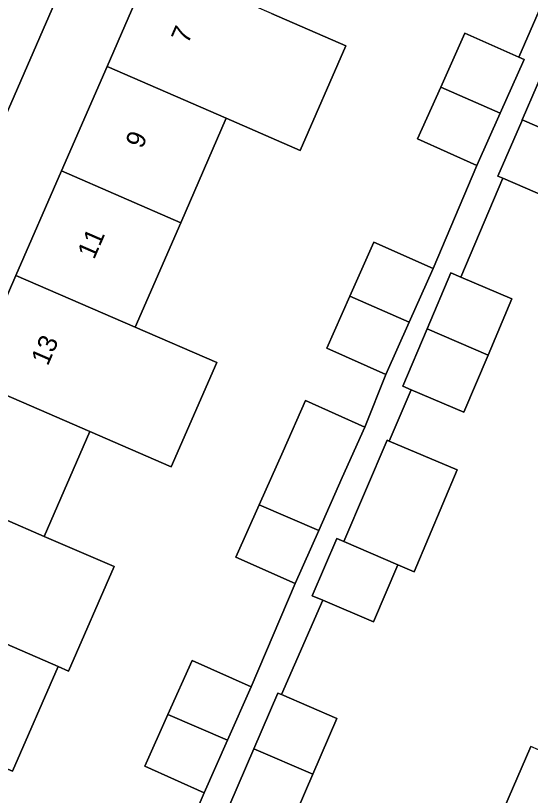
# Model space of a CAD drawing. Extents: x 162803 to 163818, y 381639 to 382475.
# Drawn here: x 163630.83 to 163657.92, y 381841.62 to 381882.66 of the extents above; entities that cross this region are included whole.
import ezdxf

# ---------------------------------------------------------------- set-up
doc = ezdxf.new("R2010")
doc.units = 0
for name, color, linetype in [('IMGEO_Erf', 7, 'Continuous'), ('IMGEO_Pand', 7, 'Continuous'), ('IMGEO_Pand_nummerreeks', 7, 'Continuous'), ('IMGEO_Voetpad_open', 7, 'Continuous')]:
    doc.layers.add(name, color=color, linetype=linetype)

msp = doc.modelspace()

# ---------------------------------------------------------------- linework, layer by layer
at = {"layer": 'IMGEO_Erf'}
for points in [[(163642.997, 381906.578), (163607.315, 381824.559), (163613.67, 381821.787), (163614.443, 381823.566), (163611.338, 381824.923), (163611.423, 381825.153), (163611.743, 381825.035), (163614.104, 381830.467), (163616.497, 381835.97), (163618.889, 381841.472), (163621.281, 381846.974), (163623.673, 381852.476), (163626.066, 381857.98), (163628.46, 381863.488), (163630.851, 381868.986), (163633.242, 381874.487), (163635.644, 381879.985), (163638.046, 381885.483)], [(163639.597, 381839.043), (163640.748, 381841.76), (163637.629, 381843.151), (163638.846, 381845.877), (163640.116, 381848.724), (163643.234, 381847.333), (163645.538, 381852.771), (163642.419, 381854.162), (163643.647, 381856.913), (163644.906, 381859.735), (163646.093, 381862.394), (163649.21, 381861.004), (163650.322, 381863.769), (163647.203, 381865.16), (163648.419, 381867.886), (163649.69, 381870.733), (163652.808, 381869.342), (163655.108, 381874.773), (163651.989, 381876.164), (163653.205, 381878.889), (163654.476, 381881.737), (163657.309, 381880.473), (163660.892, 381888.691)], [(163644.306, 381882.76), (163648.208, 381881.063), (163645.815, 381875.561), (163641.914, 381877.258), (163639.521, 381871.756), (163637.128, 381866.253), (163641.416, 381864.405), (163639.027, 381858.912), (163634.743, 381860.768), (163632.343, 381855.248), (163636.015, 381853.662), (163633.622, 381848.159), (163633.072, 381848.397), (163630.678, 381842.893), (163627.503, 381844.268), (163625.724, 381840.174)], [(163659.355, 381872.854), (163656.469, 381874.101), (163654.267, 381868.887), (163656.952, 381867.744), (163655.694, 381864.788), (163654.416, 381861.788), (163651.649, 381862.966), (163650.494, 381860.266), (163654.076, 381858.742), (163651.797, 381853.387), (163650.938, 381853.753), (163649.66, 381850.753), (163647.007, 381851.883), (163644.833, 381846.92), (163647.741, 381845.667), (163646.479, 381842.738), (163645.216, 381839.808)], [(163646.087, 381816.705), (163648.422, 381822.122), (163645.804, 381823.257), (163648.18, 381828.77), (163647.552, 381829.04), (163649.93, 381834.558), (163653.179, 381833.158), (163655.557, 381838.677), (163657.936, 381844.195)]]:
    msp.add_lwpolyline(points, dxfattribs=at)
at = {"layer": 'IMGEO_Pand'}
for points in [[(163644.306, 381882.76), (163638.046, 381885.483), (163635.644, 381879.985), (163641.914, 381877.258), (163645.815, 381875.561), (163648.208, 381881.063)], [(163659.931, 381882.615), (163659.862, 381882.645), (163657.496, 381877.173), (163660.329, 381875.948), (163660.636, 381875.815), (163660.815, 381875.738), (163663.181, 381881.21)], [(163657.594, 381880.346), (163657.309, 381880.473), (163654.476, 381881.737), (163653.205, 381878.889), (163656.336, 381877.526)], [(163639.521, 381871.756), (163641.914, 381877.258), (163635.644, 381879.985), (163633.242, 381874.487)], [(163656.336, 381877.526), (163653.205, 381878.889), (163651.989, 381876.164), (163655.108, 381874.773)], [(163660.329, 381875.948), (163657.496, 381877.173), (163657.466, 381877.103), (163656.215, 381874.211), (163656.469, 381874.101), (163659.355, 381872.854), (163660.636, 381875.815)], [(163639.521, 381871.756), (163633.242, 381874.487), (163630.851, 381868.986), (163637.128, 381866.253)], [(163651.551, 381866.523), (163652.808, 381869.342), (163649.69, 381870.733), (163648.419, 381867.886)], [(163630.851, 381868.986), (163628.46, 381863.488), (163634.743, 381860.768), (163639.027, 381858.912), (163641.416, 381864.405), (163637.128, 381866.253)], [(163656.952, 381867.744), (163654.267, 381868.887), (163653.738, 381869.112), (163652.486, 381866.17), (163655.694, 381864.788)], [(163651.551, 381866.523), (163648.419, 381867.886), (163647.203, 381865.16), (163650.322, 381863.769)], [(163655.694, 381864.788), (163652.486, 381866.17), (163651.203, 381863.156), (163651.649, 381862.966), (163654.416, 381861.788)], [(163626.066, 381857.98), (163632.343, 381855.248), (163634.743, 381860.768), (163628.46, 381863.488)], [(163648.024, 381858.344), (163649.21, 381861.004), (163646.093, 381862.394), (163644.906, 381859.735), (163643.647, 381856.913), (163646.781, 381855.557)], [(163654.076, 381858.742), (163650.494, 381860.266), (163650.381, 381860.314), (163648.108, 381854.972), (163650.938, 381853.753), (163651.797, 381853.387)], [(163632.343, 381855.248), (163626.066, 381857.98), (163623.673, 381852.476), (163629.948, 381849.747), (163633.072, 381848.397), (163633.622, 381848.159), (163636.015, 381853.662)], [(163646.781, 381855.557), (163643.647, 381856.913), (163642.419, 381854.162), (163645.538, 381852.771)], [(163650.938, 381853.753), (163648.108, 381854.972), (163647.73, 381855.135), (163646.447, 381852.121), (163647.007, 381851.883), (163649.66, 381850.753)], [(163633.072, 381848.397), (163629.948, 381849.747), (163623.673, 381852.476), (163621.281, 381846.974), (163627.503, 381844.268), (163630.678, 381842.893)], [(163641.977, 381844.516), (163643.234, 381847.333), (163640.116, 381848.724), (163638.846, 381845.877)], [(163644.833, 381846.92), (163644.639, 381847.004), (163643.377, 381844.074), (163646.479, 381842.738), (163647.741, 381845.667)], [(163641.977, 381844.516), (163638.846, 381845.877), (163637.629, 381843.151), (163640.748, 381841.76)], [(163646.479, 381842.738), (163643.377, 381844.074), (163642.115, 381841.144), (163642.381, 381841.029), (163645.216, 381839.808)], [(163657.936, 381844.195), (163655.557, 381838.677), (163655.97, 381838.498), (163662.268, 381835.783), (163664.647, 381841.303), (163658.348, 381844.017)]]:
    msp.add_lwpolyline(points, close=True, dxfattribs=at)
at = {"layer": 'IMGEO_Voetpad_open'}
for points in [[(163598.148, 381803.489), (163606.761, 381823.287), (163607.315, 381824.559), (163642.997, 381906.578)], [(163660.892, 381888.691), (163657.309, 381880.473), (163657.594, 381880.346), (163656.336, 381877.526), (163655.108, 381874.773), (163652.808, 381869.342), (163651.551, 381866.523), (163650.322, 381863.769), (163649.21, 381861.004), (163648.024, 381858.344), (163646.781, 381855.557), (163645.538, 381852.771), (163643.234, 381847.333), (163641.977, 381844.516), (163640.748, 381841.76), (163639.597, 381839.043)], [(163642.115, 381841.144), (163643.377, 381844.074), (163644.639, 381847.004), (163644.833, 381846.92), (163647.007, 381851.883), (163646.447, 381852.121), (163647.73, 381855.135), (163648.108, 381854.972), (163650.381, 381860.314), (163650.494, 381860.266), (163651.649, 381862.966), (163651.203, 381863.156), (163652.486, 381866.17), (163653.738, 381869.112), (163654.267, 381868.887), (163656.469, 381874.101), (163656.215, 381874.211), (163657.466, 381877.103), (163657.496, 381877.173), (163659.862, 381882.645)]]:
    msp.add_lwpolyline(points, dxfattribs=at)

# ---------------------------------------------------------------- texts
at = {"layer": 'IMGEO_Pand_nummerreeks'}
for s, rotation, p in [('7', 66.4918, (163639.898, 381881.132)), ('9', 66.492, (163637.494, 381875.608)), ('11', 66.492, (163634.964, 381869.789)), ('13', 66.492, (163632.525, 381864.182))]:
    msp.add_text(s, height=1, rotation=rotation, dxfattribs=at).set_placement(p)

doc.saveas('drawing.dxf')
